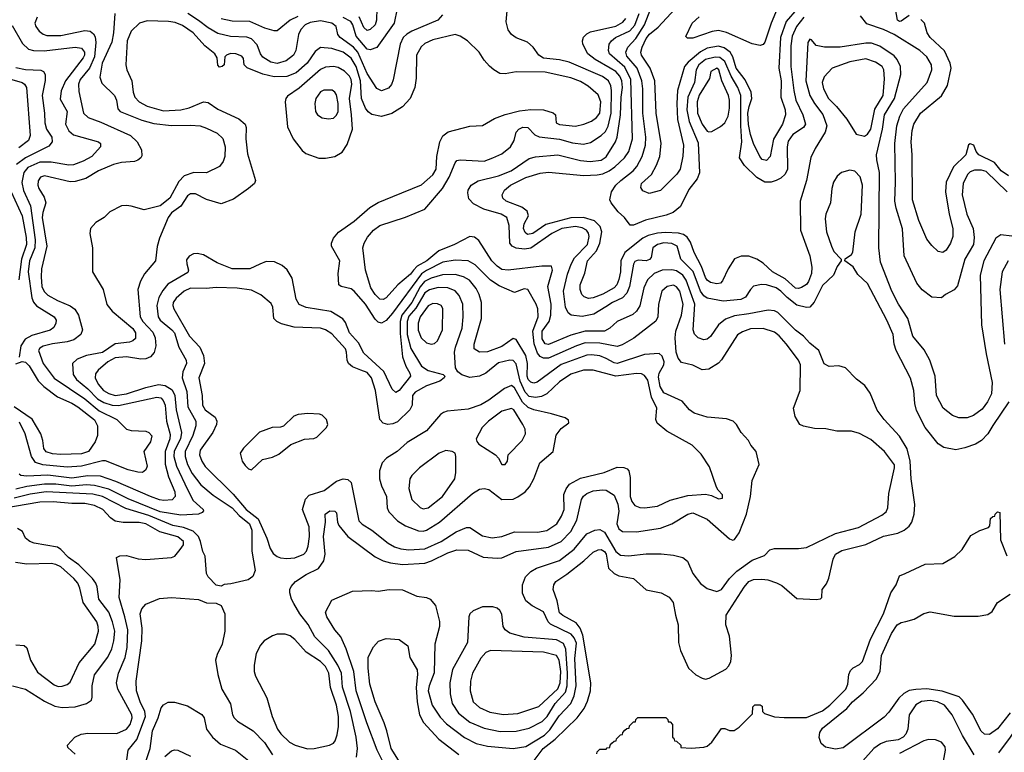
# Model space of a CAD drawing. Extents: x 997028 to 1115134, y 536408 to 618974.
# Tile 361 of 473: x 1050839 to 1056978, y 585051 to 589617. Entities that reach past the tile are written whole.
import ezdxf

# ---------------------------------------------------------------- set-up
doc = ezdxf.new("R2010")
doc.units = 0

msp = doc.modelspace()

# ---------------------------------------------------------------- linework, layer by layer
at = {"layer": '0CON10XD'}
for points in [[(1053068.5, 589765), (1053064.8, 589615), (1053054.5, 589585.5), (1053025, 589555.9), (1053005, 589550.3), (1052985, 589567.8), (1052954.9, 589634.9)], [(1053192.6, 589687.4), (1053173.4, 589595), (1053066.5, 589443.5), (1053025, 589429.6), (1053005, 589434.1), (1052936.9, 589515), (1052916.6, 589585), (1052903.8, 589605), (1052855, 589631.5)], [(1054035, 584982.3), (1054103.7, 585075), (1054176.8, 585133.2), (1054314.7, 585265), (1054357.6, 585325), (1054379.7, 585370.3), (1054398.4, 585435), (1054399.7, 585485), (1054350.6, 585780.6), (1054333.5, 585825), (1054307.9, 585857.9), (1054225, 585903.1), (1054205, 585920.5), (1054190, 585995), (1054164.5, 586065), (1054168.5, 586095), (1054181.1, 586115), (1054251.2, 586161.2), (1054356.5, 586243.5), (1054415, 586298.5), (1054445, 586313.3), (1054465, 586315.3), (1054485, 586301.8), (1054494.8, 586285), (1054509.1, 586199.1), (1054544.4, 586165), (1054575, 586151.8), (1054666.2, 586135), (1054744, 586064), (1054838, 586045), (1054888.2, 586018.2), (1054913.5, 585985), (1054926.9, 585905), (1054944.4, 585845), (1054946.9, 585735), (1054959.4, 585685), (1055009.2, 585575), (1055054.1, 585534.1), (1055095, 585512.5), (1055115, 585507.8), (1055137.4, 585512.6), (1055241.4, 585568.6), (1055260.9, 585589.1), (1055272.4, 585617.6), (1055277.1, 585655), (1055265, 585774), (1055241.2, 585845), (1055243.9, 585905), (1055355, 586080.5), (1055385, 586115.3), (1055415, 586127.9), (1055465, 586130.3), (1055503.3, 586125), (1055557.8, 586107.8), (1055589.7, 586089.7), (1055685, 586008.8), (1055805, 586002.5), (1055831.7, 586008.3), (1055840, 586015), (1055842.5, 586065), (1055868.3, 586101.7), (1055883.4, 586136.6), (1055909.6, 586255), (1055924.4, 586285.6), (1055965, 586309.4), (1056115, 586345.9), (1056225, 586398.9), (1056314, 586416), (1056352.5, 586435), (1056385, 586460.8), (1056400.6, 586485), (1056415.5, 586534.5), (1056419.5, 586595), (1056396, 586756), (1056390, 586865), (1056372.8, 586942.8), (1056325, 587022.2), (1056227.8, 587125), (1056185, 587184.2), (1056140.3, 587290.3), (1056107.9, 587337.9), (1056055.8, 587375.8), (1055987.7, 587447.7), (1055945, 587460), (1055885, 587455.8), (1055855, 587472.5), (1055820.8, 587555), (1055765, 587601.1), (1055725, 587645.5), (1055675, 587682.1), (1055565, 587792.5), (1055545, 587802.7), (1055505, 587806.9), (1055385, 587784.1), (1055295, 587771), (1055239.4, 587750.6), (1055195.2, 587714.8), (1055145, 587643.5), (1055125, 587625.5), (1055105, 587621.8), (1055068.8, 587635), (1055046.1, 587656.1), (1055037.7, 587685), (1055048.9, 587845), (1054994.4, 587994.4), (1054972.6, 588025), (1054935, 588051.7), (1054905, 588058.5), (1054845, 588056.1), (1054795, 588034.7), (1054753.7, 587996.3), (1054731.2, 587945), (1054705.9, 587834.1), (1054685, 587800.4), (1054661.2, 587778.8), (1054565, 587736.2), (1054518.5, 587695), (1054485, 587676.5), (1054365, 587675.6), (1054275, 587651.1), (1054135, 587593.6), (1054115, 587597.3), (1054097, 587627), (1054096.7, 587675), (1054140.2, 587735), (1054151.5, 587775), (1054152.8, 587845), (1054131.9, 587955), (1054161.2, 588055), (1054155, 588080), (1054095, 588080), (1053885, 588056.8), (1053845, 588059.2), (1053815, 588080), (1053782.8, 588115), (1053701.7, 588241.7), (1053675, 588260.8), (1053645, 588265.6), (1053550, 588215), (1053452.8, 588177.2), (1053377.9, 588115), (1053318.3, 588081.7), (1053294.3, 588055.7), (1053275, 588031.4), (1053195.9, 587964.1), (1053125, 587882.7), (1053105, 587872.1), (1053085, 587875.4), (1053055, 587903.8), (1053028.4, 587945), (1052995.4, 588055.4), (1052977.9, 588195), (1052986.2, 588225), (1053007.6, 588262.4), (1053044.5, 588305), (1053085, 588333.9), (1053244.1, 588385.9), (1053365, 588436.7), (1053476.1, 588563.9), (1053517, 588635), (1053554.2, 588725.8), (1053565, 588738.6), (1053585, 588744.4), (1053735, 588736.1), (1053789.2, 588755), (1053845, 588781.5), (1053898.2, 588825), (1053922.2, 588865), (1053935, 588916.7), (1053951.2, 588935), (1053975, 588946.5), (1054007.5, 588945), (1054050.3, 588900.3), (1054077.1, 588887.1), (1054205, 588872.3), (1054285, 588850.2), (1054355, 588841.9), (1054398.1, 588851.9), (1054465, 588894.2), (1054490.5, 588919.5), (1054507.4, 588952.6), (1054526.5, 589035), (1054529.1, 589175), (1054525.5, 589205.5), (1054509.4, 589235), (1054472.2, 589262.2), (1054265, 589351.6), (1054205, 589367.7), (1054105, 589378), (1054075, 589396.8), (1054040.8, 589445), (1054005, 589476.5), (1053935, 589504.4), (1053905, 589524.3), (1053884, 589554), (1053872.6, 589602.6), (1053881, 589695)], [(1055335.6, 588954.4), (1055334.8, 589145), (1055317, 589195), (1055274.9, 589264.9), (1055235.4, 589355.4), (1055205, 589381.5), (1055175, 589383.9), (1055115, 589369.8), (1055072.2, 589335), (1055055.9, 589305), (1055046.6, 589225), (1055005.2, 589135), (1054998, 589055), (1055013.1, 588983.1), (1055069.6, 588849.6), (1055078.1, 588661.9), (1055063.8, 588625), (1055010.6, 588559.4), (1054958.1, 588451.9), (1054914.1, 588415.9), (1054868.9, 588398.9), (1054741.7, 588368.3), (1054665, 588336), (1054645, 588336.2), (1054610, 588385), (1054569.7, 588419.7), (1054526, 588475), (1054518, 588495), (1054529.4, 588545), (1054556.2, 588585), (1054586.1, 588615), (1054664.7, 588675), (1054687.6, 588702.4), (1054720.7, 588765), (1054740, 588835), (1054743.1, 588885), (1054724.4, 589035), (1054723.3, 589186.7), (1054717.3, 589235), (1054688.1, 589315), (1054625, 589389.4), (1054617.4, 589415), (1054630.5, 589445), (1054679.7, 589500.3), (1054734.5, 589585), (1054774.2, 589685.8)], [(1055685.2, 589685), (1055618.3, 589605), (1055582.7, 589505), (1055571.6, 589315), (1055585.6, 589235), (1055584.3, 589135), (1055612.3, 589055), (1055614.4, 589025), (1055594.8, 588965.2), (1055538.1, 588871.9), (1055517.1, 588765), (1055495, 588740), (1055468.9, 588745), (1055453.3, 588765), (1055414.8, 588844.8), (1055395, 588901.4), (1055383, 588963), (1055377.9, 589035), (1055386.1, 589075), (1055403.6, 589125), (1055398.7, 589165), (1055362.4, 589242.4), (1055305.2, 589315), (1055285.8, 589385.8), (1055268.4, 589415), (1055232.1, 589442.1), (1055195, 589451.6), (1055125, 589439.7), (1055082.6, 589417.4), (1055007.3, 589352.7), (1054983.8, 589325), (1054940, 589175), (1054935.2, 589095), (1054940, 588995), (1054978.4, 588835), (1054973.5, 588766.5), (1054957.3, 588685), (1054935.5, 588655), (1054835, 588551.5), (1054763.8, 588533.8), (1054725, 588549.4), (1054711.1, 588571.1), (1054716.7, 588595), (1054777.2, 588652.8), (1054809.1, 588710.9), (1054830, 588765), (1054838.7, 588845), (1054806.7, 589035), (1054799.8, 589235), (1054768.9, 589315), (1054716.4, 589395), (1054712.3, 589415), (1054720.2, 589445), (1054745, 589500), (1054765, 589527.7), (1054819.8, 589570.2), (1054926.2, 589685)], [(1055561.8, 589685), (1055524.2, 589595), (1055485, 589477.5), (1055475, 589462.9), (1055455.9, 589455.9), (1055405, 589466.9), (1055245, 589536.7), (1055195, 589549.6), (1055156.4, 589543.6), (1055035, 589502.2), (1055002.5, 589502.5), (1054992, 589512), (1055030.8, 589595), (1055074.6, 589635.4)], [(1056385, 589642.2), (1056335, 589606.9), (1056323.3, 589605), (1056311.1, 589615), (1056300, 589685)], [(1051431.8, 589655), (1051423.7, 589535), (1051413.2, 589476.8), (1051354, 589345), (1051338.9, 589258.9), (1051350.5, 589220.5), (1051429.6, 589145), (1051442.5, 589115), (1051451.7, 589061.7), (1051465, 589044.5), (1051600.3, 588990.3), (1051675, 588969.5), (1051785, 588956.9), (1051905, 588960.3), (1051965, 588955.4), (1052005, 588941.5), (1052069.9, 588909.9), (1052105, 588875.6), (1052120.4, 588825), (1052118.8, 588765), (1052107.7, 588732.3), (1052085, 588701.4), (1052005, 588663.3), (1051925, 588665.4), (1051865.7, 588644.3), (1051831.5, 588608.5), (1051775.5, 588505), (1051715, 588457.8), (1051615, 588431.5), (1051535, 588454.3), (1051505, 588459.2), (1051475, 588456), (1051400.9, 588419.1), (1051365.6, 588384.4), (1051315, 588354), (1051281.2, 588315), (1051276.2, 588285), (1051292.9, 588195), (1051294.3, 588045), (1051360, 587935), (1051381.9, 587841.9), (1051415, 587799.4), (1051545, 587692.3), (1051560.9, 587665), (1051560.4, 587629.6), (1051545.7, 587615), (1051525, 587608), (1051435, 587596.6), (1051355, 587542.1), (1051255, 587524.2), (1051197.8, 587502.2), (1051167.8, 587475), (1051172.3, 587405), (1051194.6, 587375), (1051265, 587316.1), (1051325, 587254.2), (1051365, 587230.3), (1051415, 587214.8), (1051455, 587212.8), (1051694.1, 587264.1), (1051720, 587260), (1051734.5, 587244.5), (1051746.5, 587215), (1051755.5, 587115), (1051778.5, 587031.5), (1051776.3, 587005), (1051746.5, 586925), (1051746.7, 586846.7), (1051767, 586767), (1051806.9, 586675), (1051809.7, 586645), (1051790, 586625), (1051738.6, 586621.4), (1051710, 586625), (1051655, 586644.8), (1051438.9, 586738.9), (1051342.5, 586772.5), (1051265, 586774.8), (1051165, 586760.1), (1051015, 586777.3), (1050885, 586771.5), (1050846.7, 586776.7), (1050835.4, 586785.4)], [(1050948.3, 589631.7), (1050933.3, 589595), (1050939.3, 589575), (1050961.2, 589545), (1050985, 589526.1), (1051008, 589518), (1051095, 589517.9), (1051245, 589549.2), (1051278, 589545), (1051299.3, 589529.3), (1051309.6, 589509.6), (1051314.8, 589474.8), (1051305.1, 589385), (1051275, 589314.1), (1051217.2, 589245), (1051206.8, 589215), (1051208.5, 589168.5), (1051238.2, 589035), (1051266.6, 589006.6), (1051345, 588978.7), (1051529.4, 588895), (1051571.9, 588855), (1051598, 588805), (1051600.5, 588769.5), (1051593.8, 588755), (1051575, 588740.8), (1051555, 588733.1), (1051475, 588726.2), (1051425, 588714.1), (1051330.6, 588675), (1051252.5, 588627.5), (1051185, 588608.1), (1051155, 588606.3), (1050995, 588643.8), (1050968.6, 588635), (1050955, 588613.3), (1050952.9, 588585), (1050958.7, 588565), (1050991.6, 588511.6), (1051001.8, 588475), (1050983, 588415), (1050980.4, 588385), (1051008, 588205), (1050975.3, 588065), (1050972.3, 588015), (1050978.3, 587955), (1050992.5, 587922.5), (1051015, 587900.6), (1051075, 587866.6), (1051155, 587834.6), (1051182.7, 587812.7), (1051205.7, 587775.7), (1051230.8, 587685), (1051220.9, 587655), (1051177.4, 587622.6), (1051135, 587609.8), (1051044.2, 587595.8), (1050985, 587582.5), (1050965, 587569.6), (1050957.5, 587555), (1050984.8, 587474.8), (1051055, 587381.8), (1051245, 587253.3), (1051335, 587179.8), (1051444.5, 587125), (1051505, 587065.4), (1051535, 587056), (1051625, 587052.2), (1051645, 587044.2), (1051663, 587023), (1051654.4, 586985), (1051612.5, 586925), (1051633.3, 586835), (1051625, 586811.2), (1051605, 586795.7), (1051575, 586796.7), (1051515, 586811.8), (1051375, 586867.1), (1051355, 586866.9), (1051225.4, 586834.6), (1051135, 586828.4), (1050983.5, 586843.5), (1050937.8, 586857.8), (1050913.7, 586893.7), (1050874, 587035), (1050838, 587108)], [(1053475, 589646.9), (1053446.6, 589613.4), (1053284.2, 589545.8), (1053252.8, 589527.2), (1053230.7, 589505), (1053211.2, 589465), (1053167.7, 589242.3), (1053156.4, 589213.6), (1053138.8, 589191.2), (1053095, 589173.5), (1053065, 589188.9), (1053005, 589281.5), (1052946.4, 589415), (1052919.4, 589445), (1052837.2, 589505), (1052823.3, 589525), (1052811.5, 589575), (1052785, 589596), (1052715, 589610), (1052650.5, 589599.5), (1052618.8, 589585), (1052592.5, 589555), (1052576.7, 589525), (1052560.9, 589425), (1052546, 589395), (1052500.1, 589359.9), (1052445, 589343.2), (1052405, 589353.2), (1052355, 589382.4), (1052340, 589405), (1052319.8, 589459.8), (1052285, 589497.1), (1052255, 589507.4), (1052152.8, 589512.8), (1052075, 589531.4), (1052015, 589565.7), (1051955, 589612.5), (1051888.5, 589655)], [(1052572.8, 589637.2), (1052525.3, 589615), (1052445, 589546.8), (1052425, 589546.6), (1052366.8, 589563.2), (1052275, 589605.7), (1052165, 589606.9), (1052095, 589621.8)], [(1053733.6, 588436.4), (1053669.3, 588469.3), (1053640.3, 588500.3), (1053632.3, 588537.7), (1053635.8, 588555), (1053654.3, 588585), (1053697.7, 588612.3), (1053825, 588644.4), (1053903.5, 588675), (1054015, 588752.2), (1054055, 588762.9), (1054195, 588774.7), (1054335, 588738.9), (1054395, 588732.8), (1054465, 588742.2), (1054495, 588762), (1054553.4, 588855), (1054564.4, 588885.6), (1054584.8, 589025), (1054588.1, 589135), (1054596.9, 589195), (1054593.4, 589235), (1054579.7, 589265), (1054555, 589293.1), (1054521.3, 589315), (1054427.9, 589367.9), (1054380.4, 589405), (1054349.6, 589465), (1054347.9, 589485), (1054355, 589507.5), (1054375, 589529.6), (1054398.3, 589541.7), (1054555, 589577), (1054599, 589601), (1054617.6, 589625)], [(1057025, 588268.2), (1056955, 588275.6), (1056923.9, 588256.1), (1056848.9, 588115), (1056826.8, 588025), (1056834.6, 587715), (1056864, 587535), (1056902.4, 587355), (1056897.1, 587285), (1056873.1, 587235), (1056840.5, 587189.5), (1056785, 587150.8), (1056745, 587136.2), (1056695, 587136.2), (1056655, 587149.1), (1056595.7, 587195), (1056553.8, 587273.8), (1056547.2, 587395), (1056513.9, 587495), (1056478.7, 587558.7), (1056407.5, 587645), (1056376.9, 587755), (1056318.9, 587845), (1056277.3, 587925), (1056205, 588106.2), (1056195.4, 588195), (1056199.8, 588665), (1056183.7, 588743.7), (1056180.8, 588775), (1056217.4, 588935), (1056230.2, 589025), (1056292.3, 589125), (1056332.7, 589275), (1056330.5, 589325), (1056309.2, 589369.3), (1056291.2, 589391.2), (1056201.7, 589451.7), (1056149.9, 589469.9), (1056115, 589471.6), (1055955, 589444.8), (1055856, 589446), (1055805.5, 589455.5), (1055775, 589492), (1055765, 589495.8), (1055753.6, 589475), (1055739.8, 589235), (1055765.2, 589145.2), (1055794.3, 589094.3), (1055845.9, 589025.9), (1055871.6, 588955), (1055860.8, 588915), (1055797.5, 588815), (1055770.9, 588759.1), (1055744, 588615), (1055705.4, 588485), (1055707.1, 588305), (1055764.4, 588145.6), (1055776.9, 588075), (1055776, 588035), (1055756.9, 587985), (1055743.9, 587966.1), (1055712.4, 587947.6), (1055695, 587941.1), (1055675, 587944), (1055611.7, 588001.7), (1055531.5, 588045), (1055475, 588100.5), (1055434.6, 588124.6), (1055385, 588142.2), (1055337, 588143), (1055295, 588126), (1055256.2, 588063.8), (1055221.3, 587988.7), (1055208.8, 587975), (1055185, 587970), (1055145, 587978.5), (1055125, 587992.7), (1055115, 588009.5), (1055089, 588079), (1055043.2, 588165), (1055020.9, 588230.9), (1055001.4, 588261.4), (1054978.3, 588278.3), (1054946.7, 588286.7), (1054865, 588291.4), (1054815, 588285.5), (1054758.2, 588271.8), (1054724.2, 588255.8), (1054612.2, 588165), (1054587, 588115), (1054584.8, 588045), (1054575, 587998.6), (1054561.9, 587965), (1054546.1, 587945), (1054475, 587907), (1054415, 587882.9), (1054385, 587878.9), (1054359.3, 587889.3), (1054343.6, 587905), (1054332.4, 587935), (1054332.7, 587965), (1054363.1, 588036.9), (1054378.3, 588115), (1054435, 588177.2), (1054455.5, 588225), (1054468.9, 588295), (1054458.7, 588328.7), (1054422.4, 588362.4), (1054355, 588383.5), (1054275, 588382.3), (1054118.5, 588341.5), (1054037.9, 588285), (1054005, 588278.1), (1053989.7, 588289.7), (1053980.4, 588315), (1053985, 588344.4), (1054010.3, 588395), (1054003.4, 588423.4), (1053969, 588449), (1053871.9, 588485), (1053851.9, 588505), (1053847.8, 588525), (1053861.1, 588555), (1053900, 588585), (1053995, 588632.6), (1054085, 588661.1), (1054135, 588667.4), (1054356.2, 588646.2), (1054439.9, 588649.9), (1054475, 588655.7), (1054515, 588675.8), (1054550.4, 588699.6), (1054609.2, 588755), (1054636.9, 588795), (1054660.2, 588875), (1054649.5, 589245), (1054611.1, 589321.1), (1054517.3, 589405), (1054509.3, 589425), (1054513.8, 589465), (1054527.9, 589485), (1054554.5, 589505), (1054642.8, 589547.2), (1054675, 589582.5), (1054701.2, 589655)], [(1055727.9, 589632.1), (1055681.4, 589575), (1055654.5, 589515), (1055647.3, 589455), (1055647.7, 589325), (1055664.8, 589174.8), (1055678.1, 589115), (1055722.1, 589025), (1055737.8, 588965), (1055725.3, 588944.7), (1055659.4, 588900.6), (1055631.1, 588858.9), (1055623.5, 588825), (1055626.2, 588685), (1055611.5, 588655), (1055585, 588629.5), (1055555, 588613.8), (1055524.7, 588605.3), (1055485, 588605.3), (1055433.8, 588633.8), (1055358.8, 588708.8), (1055326.1, 588756.1), (1055341.8, 588855), (1055335.6, 588954.4)], [(1056994.6, 588544.6), (1056865, 588669.8), (1056835, 588679.8), (1056790.9, 588679.1), (1056765, 588669.3), (1056748.5, 588651.5), (1056720, 588595), (1056715.8, 588525), (1056744.2, 588405), (1056782.5, 588315), (1056789.1, 588259.1), (1056785.3, 588215), (1056732, 588125), (1056685, 587958), (1056665, 587933.8), (1056610, 587905), (1056586.4, 587883.6), (1056525, 587886.7), (1056465, 587934), (1056432, 587975), (1056353.5, 588145), (1056343.3, 588313.2), (1056302.6, 588442.6), (1056295.2, 588485), (1056299.8, 588605), (1056295.8, 588845), (1056306.6, 588955), (1056325.3, 589015), (1056349.6, 589060.4), (1056497.5, 589225), (1056525.8, 589304.2), (1056523.3, 589335), (1056495, 589386.5), (1056450, 589425), (1056290.4, 589525), (1056225, 589556.2), (1056120.7, 589590.7), (1056081.8, 589641.8)], [(1050791.7, 589581.7), (1050857.9, 589467.9), (1050895, 589432.5), (1050924.7, 589424.7), (1050992.9, 589422.9), (1051185.7, 589445.7), (1051225, 589439.2), (1051244.1, 589415), (1051243.2, 589395), (1051235, 589379.6), (1051124.7, 589235), (1051097.4, 589172.6), (1051090.9, 589120.9), (1051136.1, 589045), (1051124.7, 588965), (1051145, 588924.5), (1051175, 588900), (1051330, 588855), (1051343.8, 588845), (1051344, 588825), (1051288.6, 588765), (1051234.4, 588735), (1051175, 588712.2), (1051145, 588709.7), (1051035, 588729.4), (1050965, 588728.6), (1050889.2, 588695), (1050864.4, 588665), (1050852.6, 588602.6), (1050862.3, 588552.3), (1050906.2, 588456.2), (1050935.1, 588245.1), (1050933.2, 588195), (1050900, 588115), (1050892.1, 588045), (1050914.4, 587884.4), (1050925.6, 587855.6), (1050944.5, 587834.5), (1051053.5, 587765), (1051066.5, 587745), (1051065.5, 587725), (1051051.7, 587698.3), (1051028.7, 587681.3), (1050915, 587649.4), (1050873.2, 587626.8), (1050847.5, 587585), (1050837, 587513)], [(1053107.5, 584985), (1053068.4, 585065), (1053003.4, 585235), (1052936.6, 585433.4), (1052921.5, 585555), (1052874.7, 585695), (1052840.5, 585770.5), (1052804.4, 585815), (1052754.2, 585895), (1052746.2, 585925), (1052785, 585998.8), (1052915, 586056), (1053035, 586060), (1053075, 586055.7), (1053143.3, 586066.7), (1053225, 586064.2), (1053315, 586024), (1053375, 586016.2), (1053397.5, 586005), (1053431.2, 585965), (1053456.4, 585866.4), (1053457.5, 585835), (1053427.1, 585725), (1053422.8, 585547.2), (1053391.6, 585465), (1053386.5, 585435), (1053411.2, 585345), (1053460.1, 585270.1), (1053499.4, 585229.4), (1053612.4, 585142.4), (1053685, 585106.9), (1053755, 585088.4), (1053915, 585074.1), (1053995, 585087.1), (1054112.1, 585157.9), (1054145, 585190.2), (1054202.2, 585277.8), (1054274.5, 585355.5), (1054296.6, 585403.4), (1054307.8, 585465), (1054300, 585635), (1054310.2, 585730.2), (1054296.8, 585765), (1054277, 585787), (1054148.8, 585848.8), (1054134.6, 585865), (1054105, 585927.1), (1054035, 585962.9), (1053994.4, 585995), (1053973.6, 586043.6), (1053973.5, 586095), (1053992.5, 586145), (1054025, 586178.5), (1054061.2, 586198.8), (1054205, 586246.4), (1054295, 586317.6), (1054375, 586411.6), (1054424.2, 586435.8), (1054455, 586438.7), (1054485, 586423.4), (1054555, 586303.3), (1054585, 586279.7), (1054635, 586275.3), (1054745, 586288.2), (1054837.6, 586287.6), (1054915, 586280.5), (1054974.4, 586264.4), (1055001.9, 586241.9), (1055036.3, 586166.3), (1055083.2, 586103.2), (1055125, 586071.1), (1055185, 586053.6), (1055215.2, 586064.8), (1055264.8, 586135.2), (1055310.3, 586179.7), (1055405, 586247.7), (1055482.6, 586277.4), (1055516.4, 586313.6), (1055545, 586321.2), (1055695, 586320.6), (1055745, 586326.7), (1055924.7, 586415.3), (1056067.8, 586452.2), (1056215, 586528.7), (1056240.9, 586549.1), (1056251.8, 586575), (1056257.3, 586665), (1056293.6, 586825), (1056292.8, 586842.8), (1056230.6, 586925), (1056145, 587000.5), (1056075, 587038.9), (1056025, 587052.9), (1055933.2, 587053.2), (1055865, 587066.9), (1055795, 587068.6), (1055725, 587083.8), (1055703.3, 587095), (1055673.4, 587143.4), (1055664, 587195), (1055704.3, 587305), (1055706, 587465), (1055695, 587495.6), (1055616.6, 587596.6), (1055575, 587647.3), (1055545, 587668.9), (1055475, 587692.9), (1055395, 587691.2), (1055345, 587672.3), (1055315, 587653.3), (1055215, 587497.1), (1055195, 587477.1), (1055135, 587438.1), (1055095, 587435.6), (1055035, 587464.4), (1054965, 587481.4), (1054945, 587507.5), (1054932.4, 587545), (1054925.3, 587634.7), (1054930, 587675), (1054964.5, 587775.5), (1054975.5, 587845), (1054953.9, 587925), (1054935, 587952.7), (1054915, 587962.9), (1054875, 587953.9), (1054841.8, 587925), (1054822.2, 587845), (1054818.5, 587765), (1054805, 587738.6), (1054667.6, 587632.4), (1054595, 587590), (1054565, 587580.9), (1054455, 587601.8), (1054365, 587602.8), (1054310, 587585), (1054135, 587508), (1054105, 587506.5), (1054085, 587517.9), (1054067.8, 587537.8), (1054047.1, 587597.1), (1054038.8, 587675), (1054071.2, 587765), (1054068.8, 587815), (1054058.5, 587845), (1054008.1, 587935), (1053985, 587939.5), (1053925, 587916), (1053828.3, 587958.3), (1053774, 587994), (1053679.8, 588089.8), (1053635, 588114.7), (1053555, 588118.9), (1053478.1, 588105), (1053375, 588054.3), (1053345, 588033.2), (1053163.1, 587786.9), (1053125, 587743.1), (1053095, 587725.7), (1053075, 587731.4), (1053055, 587751.1), (1052995.3, 587845), (1052925, 587925.4), (1052905, 587939.6), (1052843.6, 587953.6), (1052828, 587965), (1052824.5, 588034.5), (1052835.5, 588115), (1052783.5, 588205), (1052783.3, 588225), (1052795.6, 588255), (1052827.9, 588292.1), (1052925, 588360.4), (1053023.1, 588446.9), (1053075, 588477.1), (1053166, 588515), (1053345, 588587.1), (1053415, 588649.5), (1053436, 588685), (1053440, 588765), (1053459.6, 588855), (1053477.1, 588892.9), (1053511.5, 588918.5), (1053645, 588953.2), (1053725, 588958.2), (1053799.6, 589000.4), (1053865, 589026.2), (1053955, 589048.2), (1054025, 589056.5), (1054105, 589054.6), (1054165, 589037.1), (1054178.8, 589025), (1054184, 588975), (1054205, 588963.5), (1054305, 588953.8), (1054356.7, 588965), (1054405, 588985.5), (1054435, 589007.5), (1054456.8, 589035), (1054462.5, 589105), (1054445, 589148.9), (1054383.4, 589203.4), (1054335, 589231.2), (1054275, 589253.8), (1054115, 589289.5), (1053935, 589291.1), (1053865, 589278.6), (1053832.4, 589282.4), (1053795, 589304.2), (1053768.3, 589328.3), (1053736, 589365), (1053704.5, 589414.5), (1053632, 589485), (1053586.2, 589515), (1053555, 589524.4), (1053415, 589491.1), (1053365, 589469.6), (1053342.3, 589447.7), (1053313.8, 589395), (1053312, 589252), (1053302.9, 589195), (1053273.5, 589125), (1053225.8, 589074.2), (1053158.5, 589031.5), (1053095, 589013.9), (1053035, 589027.1), (1053012.4, 589042.4), (1052995.3, 589065), (1052969.8, 589125), (1052964.1, 589235), (1052936.2, 589325), (1052905, 589377.7), (1052855, 589414.4), (1052785, 589438.4), (1052715, 589444.2), (1052682, 589418), (1052631.6, 589345), (1052563.8, 589285), (1052505, 589262.9), (1052425, 589260.8), (1052355, 589276.8), (1052257.6, 589317.6), (1052238, 589335), (1052233.8, 589375), (1052225, 589390), (1052187.5, 589405), (1052154, 589406), (1052128.8, 589395), (1052118.8, 589385), (1052113.3, 589335), (1052102.5, 589325), (1052085, 589322), (1052075, 589332.5), (1052069.7, 589379.7), (1052055.7, 589405), (1051993.8, 589453.8), (1051921.8, 589535), (1051855, 589580.5), (1051808.6, 589598.6), (1051766.7, 589606.7), (1051635, 589609.8), (1051586.7, 589595), (1051533.6, 589546.4), (1051509.2, 589485), (1051500.9, 589335), (1051508.2, 589305), (1051539.5, 589235), (1051547.5, 589165), (1051556.8, 589135), (1051584.6, 589105), (1051635, 589078.1), (1051735, 589048.8), (1051843.3, 589055), (1051895, 589068.4), (1051985, 589105.5), (1052015, 589100.9), (1052075, 589059.6), (1052205, 588999.4), (1052245.4, 588965.4), (1052252.2, 588945), (1052250, 588875), (1052260.5, 588780.5), (1052308.8, 588615), (1052303.3, 588595), (1052265.5, 588564.5), (1052171.3, 588498.7), (1052095, 588469.4), (1052005, 588495.4), (1051935, 588531.3), (1051905, 588531.8), (1051885, 588518.5), (1051844.3, 588455.7), (1051785, 588412.4), (1051764.8, 588385), (1051710, 588255), (1051695.6, 588204.4), (1051687.1, 588115), (1051616.8, 588033.2), (1051592.1, 587987.9), (1051575.7, 587935), (1051589.5, 587765), (1051607.3, 587735), (1051668.8, 587668.8), (1051684.8, 587635), (1051687.4, 587585), (1051676.9, 587543.1)], [(1057002.9, 588642.9), (1056957.2, 588675), (1056916.8, 588726.8), (1056818.6, 588775), (1056802, 588795), (1056786.7, 588835), (1056765, 588843.3), (1056755, 588836.2), (1056737.1, 588775), (1056660.2, 588699.8), (1056614.7, 588605), (1056611.2, 588545), (1056632.8, 588405), (1056656.2, 588315), (1056656.4, 588265), (1056642.5, 588225), (1056615, 588181.4), (1056595, 588166.9), (1056565, 588173.1), (1056525, 588208.6), (1056495, 588250), (1056445.3, 588365), (1056406.1, 588495), (1056402.8, 588775), (1056396.6, 588855), (1056403.6, 588926.4), (1056413.9, 588965), (1056455.4, 589035), (1056585, 589142.7), (1056622.9, 589207.1), (1056646.8, 589315), (1056640.3, 589345), (1056605, 589423.6), (1056514.5, 589505), (1056496.5, 589535), (1056479.4, 589595), (1056457.9, 589617.9)], [(1050815, 589320), (1050875, 589306.1), (1050972.2, 589302.2), (1050988.8, 589295), (1050998.6, 589275), (1050998.2, 589238.2), (1050980.2, 589145), (1050994.1, 589035), (1050995.3, 588975), (1051006.6, 588935), (1051038.9, 588885), (1051042.9, 588855), (1051021.5, 588828.5), (1050875, 588757), (1050819.5, 588715)], [(1052745, 588754.2), (1052805, 588764), (1052849.7, 588790.3), (1052880.3, 588839.7), (1052913.2, 588935), (1052908.9, 589025), (1052894.8, 589125), (1052910.2, 589215), (1052906.8, 589245), (1052895, 589266), (1052865, 589296), (1052825, 589318.4), (1052795, 589325.9), (1052745, 589322), (1052715, 589307.1), (1052580.7, 589189.3), (1052509.9, 589140.1), (1052497.8, 589125), (1052493.5, 589105), (1052509.7, 588949.7), (1052544.4, 588874.4), (1052600.9, 588800.9), (1052623.6, 588783.6), (1052705, 588754.4), (1052745, 588754.2)], [(1055135, 588917.5), (1055155, 588921.1), (1055208.6, 588951.4), (1055235.4, 588974.6), (1055255.4, 589015), (1055264.7, 589065.3), (1055265.2, 589115), (1055258, 589145), (1055216.8, 589235), (1055198.7, 589305), (1055185, 589315.3), (1055148, 589295), (1055138.7, 589251.3), (1055075, 589146.7), (1055063.1, 589105), (1055065.6, 589035), (1055095, 588966.4), (1055125, 588921.8), (1055135, 588917.5)], [(1056105, 588891.5), (1056125, 588903.6), (1056144.5, 588935.5), (1056170.8, 589059.2), (1056222.1, 589145), (1056231.3, 589248.7), (1056227.5, 589305), (1056216.1, 589325), (1056175, 589352.3), (1056115, 589372.6), (1056015, 589354.2), (1055905, 589315.4), (1055855, 589260.6), (1055842.8, 589225), (1055850, 589185), (1055880.8, 589125), (1055930.7, 589075), (1055995, 588996.5), (1056054.5, 588904.5), (1056105, 588891.5)], [(1050715.6, 589265.6), (1050854.3, 589225), (1050869.5, 589215), (1050882.3, 589195), (1050904.7, 588895), (1050894.6, 588865), (1050835, 588819.3)], [(1052765, 588998.9), (1052795, 589003.1), (1052815, 589021.4), (1052824, 589045), (1052824.1, 589095), (1052815, 589148), (1052805, 589165.7), (1052787.6, 589177.6), (1052735, 589178.5), (1052715, 589167.8), (1052685.5, 589125), (1052678.9, 589095), (1052683.1, 589045), (1052695.7, 589025), (1052725, 589004.4), (1052765, 588998.9)], [(1057005.4, 587235), (1056907, 587087), (1056874.6, 587035.4), (1056835.5, 586994.5), (1056797.6, 586972.4), (1056731.9, 586948.1), (1056675, 586935.7), (1056600.7, 586950.7), (1056565, 586974.2), (1056484.7, 587074.7), (1056430.3, 587180.3), (1056418.8, 587225), (1056412.7, 587305), (1056392.2, 587382.2), (1056302.7, 587555), (1056291.5, 587595), (1056285.5, 587655), (1056244.6, 587745), (1056125, 587971.9), (1056065, 588029.2), (1056035, 588076.7), (1055982.5, 588115), (1055985, 588126.7), (1056025, 588153.3), (1056032.5, 588167.5), (1056047.7, 588295), (1056085.4, 588405), (1056093.3, 588585), (1056078.5, 588638.5), (1056045, 588673.3), (1056015, 588680), (1055962, 588665), (1055935, 588640.8), (1055913.3, 588605), (1055902.5, 588565), (1055893.6, 588475), (1055864.5, 588405), (1055860.5, 588375), (1055869.6, 588295), (1055900, 588205), (1055915, 588172.9), (1055960, 588125), (1055960, 588115), (1055935, 588078.8), (1055912.7, 588025), (1055845, 587959.6), (1055793, 587857), (1055765, 587825.4), (1055745, 587823.1), (1055685, 587838.2), (1055624.6, 587884.6), (1055585, 587925.3), (1055555, 587944.8), (1055495, 587963.8), (1055463.1, 587966.9), (1055414.7, 587955.3), (1055394.7, 587935.3), (1055365, 587886.9), (1055335, 587872.5), (1055225, 587862.6), (1055125, 587880.9), (1055105, 587895.7), (1055084.5, 587924.5), (1055038, 588048), (1054960.5, 588125), (1054938, 588205), (1054905, 588222.9), (1054855, 588226.3), (1054815, 588216.7), (1054786.5, 588195), (1054775.5, 588135), (1054765, 588122.7), (1054745, 588114.7), (1054695, 588117.7), (1054675, 588109.4), (1054666.6, 588093.4), (1054640, 587955), (1054625, 587912.9), (1054596.4, 587883.6), (1054534.6, 587855), (1054492.7, 587827.3), (1054418.3, 587781.7), (1054345, 587767.1), (1054276.4, 587776.4), (1054259.5, 587789.5), (1054242.7, 587825), (1054230.3, 587925), (1054255, 588031.9), (1054276.3, 588093.7), (1054297.7, 588132.3), (1054379.5, 588215), (1054389.8, 588265), (1054385.6, 588285.6), (1054372.1, 588305), (1054345, 588319.4), (1054305, 588327.7), (1054220, 588315), (1054156.1, 588285), (1054025, 588193.2), (1053986.3, 588186.3), (1053935, 588192.5), (1053908.6, 588205), (1053895.5, 588225), (1053891.1, 588335), (1053875.6, 588385), (1053841.4, 588405), (1053733.6, 588436.4)], [(1050785.6, 588545), (1050854.5, 588395), (1050879.6, 588259.6), (1050882, 588215), (1050850.2, 588125), (1050833.8, 587996.2)], [(1052939.4, 585020.6), (1052945.3, 585074.7), (1052936.7, 585145), (1052901.3, 585305), (1052852.8, 585457.2), (1052845.2, 585545), (1052823.1, 585595), (1052765, 585686), (1052679.9, 585769.9), (1052638.3, 585848.3), (1052586.5, 585915), (1052548, 585978), (1052532.9, 586005), (1052522.5, 586045), (1052522.5, 586065), (1052530.8, 586085), (1052558.6, 586115), (1052625, 586159.2), (1052702.4, 586197.6), (1052734.7, 586245), (1052743.6, 586285), (1052734.1, 586395), (1052745.7, 586485), (1052744.4, 586535.6), (1052773.3, 586555), (1052805, 586554.2), (1052815, 586542.5), (1052821.5, 586485), (1052829.6, 586465), (1052885, 586396.7), (1053055, 586269.6), (1053104.8, 586244.8), (1053151.1, 586231.1), (1053225, 586222), (1053365, 586230.6), (1053405.9, 586244.1), (1053508.1, 586295), (1053565, 586313.7), (1053635, 586310.4), (1053728.1, 586268.1), (1053815, 586260), (1053845, 586263.6), (1053935, 586302), (1054135, 586329.8), (1054214.5, 586365.5), (1054275, 586426.9), (1054313.2, 586496.8), (1054342.5, 586627.5), (1054353.2, 586646.8), (1054374.5, 586665), (1054415, 586680.2), (1054475, 586687.7), (1054495, 586684.1), (1054545, 586654.4), (1054567.8, 586597.8), (1054575.2, 586554.8), (1054562.5, 586475), (1054574.2, 586444.2), (1054596.4, 586426.4), (1054685, 586425.4), (1054835, 586447.9), (1054905.8, 586474.2), (1055005, 586536.2), (1055035, 586543.3), (1055125, 586504.1), (1055265, 586380.8), (1055285, 586373.8), (1055295, 586378), (1055325, 586418.6), (1055370.2, 586535), (1055394.7, 586645), (1055405.5, 586745), (1055448.6, 586845), (1055430.8, 586925), (1055398, 586965), (1055382, 586995), (1055338, 587045), (1055308.8, 587095), (1055286.7, 587115), (1055245, 587130), (1055125, 587140.5), (1055045, 587165.5), (1055014.4, 587185), (1054970.3, 587240.3), (1054855, 587292.1), (1054831.7, 587331.7), (1054821.8, 587388.2), (1054826.1, 587415), (1054854.2, 587465), (1054857.7, 587485), (1054845, 587520.5), (1054825, 587536.4), (1054735, 587530), (1054565, 587473.5), (1054545, 587477.6), (1054495, 587506.3), (1054455, 587521.2), (1054405, 587528.6), (1054375, 587526.1), (1054215, 587467.4), (1054065, 587358.4), (1054045, 587351.8), (1054025, 587357.3), (1054010, 587375), (1054003, 587395), (1054004.8, 587475), (1053993.8, 587523.8), (1053935, 587623.3), (1053915, 587630), (1053845, 587580), (1053755, 587545.9), (1053705, 587544.6), (1053673.1, 587565), (1053672.9, 587595), (1053719.3, 587755), (1053717.8, 587855), (1053704.7, 587905), (1053685, 587941.5), (1053642.7, 587992.7), (1053605.2, 588015.2), (1053555, 588028.1), (1053476.1, 588026.1), (1053405, 588007), (1053363.3, 587985), (1053335, 587951.2), (1053283.5, 587855), (1053222.3, 587775), (1053212.3, 587735), (1053211.4, 587661.4), (1053226.7, 587516.7), (1053247.4, 587457.4), (1053272.3, 587415), (1053275.4, 587395), (1053205, 587305.6), (1053183.7, 587293.7), (1053162.1, 587315), (1053109.6, 587425), (1052985, 587538.2), (1052952.4, 587602.4), (1052894.8, 587664.9), (1052870, 587730), (1052853.4, 587753.4), (1052779.2, 587799.2), (1052625, 587824.2), (1052581.9, 587841.9), (1052563.5, 587875), (1052537.5, 588005), (1052507.2, 588057.2), (1052475, 588085.8), (1052427.8, 588107.8), (1052375, 588110), (1052337.1, 588092.9), (1052275, 588063.9), (1052165, 588063.9), (1052070.7, 588100.7), (1051985, 588151.4), (1051945, 588160), (1051922.6, 588157.4), (1051896.3, 588143.7), (1051880.2, 588119.8), (1051880.5, 588095), (1051892.2, 588055), (1051888.1, 588041.9), (1051762.3, 587967.7), (1051731.2, 587928.8), (1051707.4, 587885), (1051695.2, 587835), (1051702.8, 587765), (1051716.1, 587745), (1051788.7, 587685), (1051804.2, 587665), (1051832, 587575), (1051876.7, 587495), (1051878.4, 587475), (1051857.3, 587422.7), (1051853.3, 587385), (1051880.6, 587300.6), (1051886.9, 587205), (1051936.6, 587115), (1051936.9, 587085), (1051919.6, 587025), (1051870.4, 586925), (1051870.6, 586895), (1051885, 586844.5), (1051915, 586788.9), (1051969, 586719), (1052045, 586654.2), (1052163.1, 586575), (1052207.2, 586527.2), (1052272, 586475), (1052286.7, 586435), (1052286.5, 586305), (1052306.5, 586183.5), (1052292.3, 586147.7), (1052263.7, 586126.3), (1052155, 586100), (1052115, 586096.2), (1052095, 586086.7), (1052065, 586092.5), (1052014.2, 586144.2), (1052003.8, 586165), (1051996.1, 586273.9), (1051981.5, 586301.5), (1051966.7, 586365), (1051953.3, 586395), (1051920.1, 586430.1), (1051861.2, 586451.2), (1051795, 586465.5), (1051645, 586526.9), (1051501.5, 586571.5), (1051355.4, 586645), (1051295, 586659.9), (1051005, 586673.8), (1050905, 586660.8), (1050805, 586635.7)], [(1057001.8, 588115), (1056963.9, 588045), (1056949.1, 587935), (1056977.7, 587595)], [(1052505, 586257.9), (1052555, 586263.4), (1052610.6, 586285), (1052627.5, 586305), (1052638, 586335), (1052645.7, 586395), (1052644.7, 586455.3), (1052603.2, 586565), (1052620.6, 586629.4), (1052645, 586654.3), (1052738.1, 586681.9), (1052815, 586741.4), (1052855, 586755.8), (1052885, 586751.2), (1052905, 586732.5), (1052954, 586494), (1052973.6, 586473.6), (1053035.6, 586435), (1053135.5, 586355), (1053175, 586331.2), (1053215, 586318.2), (1053265, 586312.1), (1053365, 586319.1), (1053466.4, 586365), (1053561.1, 586425), (1053625, 586451.2), (1053645, 586452.1), (1053725, 586400), (1053785, 586386.7), (1053845, 586396), (1053925, 586424.7), (1054066.9, 586423.1), (1054125, 586433.5), (1054187.9, 586475), (1054217.8, 586522.2), (1054233.2, 586565), (1054232.6, 586657.4), (1054245.9, 586694.1), (1054267.9, 586722.1), (1054335, 586758.7), (1054482, 586795), (1054565, 586827.8), (1054605.7, 586825.7), (1054626.9, 586816.9), (1054636, 586805), (1054644.3, 586764.3), (1054644.8, 586645), (1054656.2, 586615), (1054675, 586590), (1054705, 586576.7), (1054735, 586574.5), (1054815, 586585.5), (1054895, 586621.5), (1055005, 586651.2), (1055115, 586659.2), (1055152.3, 586652.3), (1055195, 586631.2), (1055220, 586635), (1055220, 586655), (1055193.9, 586683.9), (1055184.1, 586704.1), (1055140.3, 586830.3), (1055088.3, 586908.3), (1055032, 586965), (1054873.4, 587053.4), (1054812.8, 587102.8), (1054804.3, 587125), (1054811.2, 587195), (1054778.3, 587265), (1054755, 587370), (1054735, 587400), (1054715, 587409.3), (1054685, 587412.9), (1054555, 587396.1), (1054415, 587433.3), (1054355, 587433), (1054275, 587408), (1054205, 587360), (1054125.5, 587284.5), (1054091.4, 587268.6), (1054055, 587261.6), (1054015, 587269.5), (1053989.9, 587295), (1053960.3, 587365), (1053935, 587471.1), (1053915, 587493.5), (1053895, 587495.2), (1053825, 587478.6), (1053745, 587414.6), (1053705, 587395.5), (1053645, 587386.7), (1053595, 587403.1), (1053571.8, 587421.8), (1053556.5, 587446.5), (1053550.8, 587545), (1053555.8, 587575), (1053597, 587695), (1053604.8, 587765), (1053601.7, 587845), (1053578.5, 587898.5), (1053555, 587926.1), (1053508.8, 587945), (1053447.5, 587947.5), (1053395, 587934), (1053365, 587914), (1053309.9, 587820.1), (1053265, 587769), (1053254.3, 587735), (1053254.7, 587655.3), (1053277.2, 587567.2), (1053345, 587457.6), (1053385, 587431.4), (1053480, 587405), (1053490, 587395), (1053486.2, 587385), (1053458, 587365), (1053375, 587335.3), (1053304.4, 587295.6), (1053288.9, 587275), (1053286.9, 587215), (1053271.8, 587185), (1053195, 587111.5), (1053165, 587098.8), (1053134.5, 587094.5), (1053105, 587101.4), (1053085.5, 587125.5), (1053057.4, 587305), (1053033, 587385), (1053005, 587417.5), (1052966.6, 587433.4), (1052915, 587454.1), (1052888.2, 587475), (1052880, 587495), (1052877.7, 587545), (1052870.4, 587565), (1052785, 587660), (1052745, 587683.8), (1052715, 587693.8), (1052550.9, 587700.9), (1052470.9, 587720.9), (1052443.3, 587735), (1052424.1, 587754.1), (1052418, 587825), (1052407.9, 587847.9), (1052343, 587903), (1052285, 587931.8), (1052195, 587942.9), (1052065, 587948.8), (1052001.7, 587941.7), (1051905, 587943.5), (1051865, 587924.6), (1051815, 587881.2), (1051796, 587855), (1051793.2, 587835), (1051800, 587815), (1051898.4, 587645), (1051961.8, 587575), (1051985.6, 587524.4), (1051992, 587475), (1051955.9, 587385), (1051976.5, 587275), (1051978.2, 587215), (1051995, 587185.4), (1052058.9, 587138.9), (1052069.2, 587115), (1052066.1, 587095), (1052043.1, 587045), (1051963.7, 586935), (1051960, 586905), (1051974.7, 586865), (1051995, 586832.9), (1052170.1, 586660.1), (1052251.3, 586565), (1052326.7, 586506.7), (1052380.8, 586385), (1052400.7, 586320.7), (1052420.2, 586290.2), (1052445, 586270.5), (1052465, 586263.6), (1052505, 586257.9)], [(1053405, 587594.4), (1053425, 587598.6), (1053444.3, 587615), (1053474.5, 587685), (1053476.3, 587816.3), (1053467.5, 587835), (1053445, 587846.2), (1053415, 587848), (1053385, 587834.5), (1053336.7, 587765), (1053322.9, 587725), (1053322.8, 587682.8), (1053342, 587635), (1053375, 587603.5), (1053405, 587594.4)], [(1051676.9, 587543.1), (1051654.5, 587515.5), (1051625, 587502.9), (1051595, 587501.7), (1051505, 587515.6), (1051435, 587510.4), (1051389.7, 587485), (1051328.1, 587431.9), (1051311.1, 587408.9), (1051310, 587385), (1051328.9, 587345), (1051362.7, 587305), (1051395, 587286.8), (1051435, 587275.2), (1051504.8, 587285.2), (1051624.8, 587325.2), (1051705, 587342.4), (1051747.1, 587337.1), (1051790.6, 587310.6), (1051807.3, 587275), (1051814.5, 587185), (1051847.9, 587045), (1051842.6, 587005), (1051802, 586928), (1051801.2, 586895), (1051816.2, 586835), (1051885, 586689.1), (1051921.3, 586621.3), (1051982.9, 586565), (1051985.8, 586555), (1051978, 586545), (1051954.6, 586535.4), (1051845, 586528.1), (1051715, 586550.3), (1051515, 586630.3), (1051395, 586690.5), (1051305, 586714.3), (1051255, 586717.5), (1051165, 586708.9), (1051065, 586721.2), (1050995, 586722.6), (1050885, 586708), (1050815, 586690)], [(1050815, 587472.2), (1050855, 587486), (1050875, 587483.5), (1050898.9, 587458.9), (1050955, 587366.8), (1050990.8, 587330.8), (1051075.5, 587265.5), (1051165, 587227.1), (1051201.3, 587205), (1051305, 587123.3), (1051324.7, 587085), (1051324.7, 587025), (1051310.9, 586985), (1051268.8, 586925), (1051225, 586910.2), (1051095, 586907.1), (1051045, 586911), (1051005, 586924), (1050990.8, 586945), (1050983.8, 586995), (1050970.7, 587035), (1050918.2, 587128.2), (1050805, 587204)], [(1053355, 586429.6), (1053375, 586434.6), (1053456.4, 586485), (1053661.5, 586665), (1053705, 586690.7), (1053735, 586695.3), (1053765, 586688.2), (1053845.7, 586625.7), (1053915, 586628.6), (1053945, 586642.9), (1053990.8, 586675), (1054016.9, 586705), (1054045.3, 586754.7), (1054081.5, 586855), (1054165.6, 586925), (1054182.8, 587027.2), (1054215, 587068.8), (1054262.5, 587105), (1054260.7, 587120.7), (1054240, 587135), (1054155, 587160.9), (1054045, 587184.8), (1054009.7, 587199.7), (1053973.8, 587233.8), (1053925, 587321.6), (1053905, 587336.8), (1053862.2, 587317.8), (1053765, 587244.7), (1053715, 587216.5), (1053635, 587189.3), (1053505, 587176.7), (1053480.6, 587169.4), (1053463.3, 587156.7), (1053375, 587055.5), (1053255, 586981.5), (1053191.9, 586925), (1053125.7, 586885), (1053100, 586855), (1053081.5, 586805), (1053081.5, 586755), (1053095, 586711.2), (1053126.7, 586645), (1053130.5, 586575), (1053140.5, 586550.5), (1053195, 586494.5), (1053245, 586462.1), (1053325, 586432.3), (1053355, 586429.6)], [(1053865, 586844), (1053880, 586865), (1053884, 586906), (1053972.2, 586995), (1053992.2, 587035), (1053990, 587065), (1053976.9, 587095), (1053918.9, 587185), (1053905, 587192.9), (1053845, 587176.5), (1053761.4, 587115), (1053722.5, 587075), (1053686, 587005), (1053688.3, 586988.3), (1053701.9, 586971.9), (1053806, 586905), (1053824.5, 586884.5), (1053845, 586844), (1053865, 586844)], [(1052285, 586812.5), (1052353.9, 586876.1), (1052415, 586891.2), (1052455, 586908.8), (1052530.5, 586969.5), (1052615, 587003.3), (1052673.6, 587006.4), (1052692.5, 587015), (1052752.5, 587075), (1052760, 587095), (1052752.5, 587125), (1052725, 587152.5), (1052709.3, 587159.3), (1052635, 587163.3), (1052575, 587156.7), (1052547.5, 587145), (1052485, 587083.3), (1052465, 587076.7), (1052414, 587076), (1052334.3, 587045.7), (1052235, 586946.7), (1052213.3, 586915), (1052226.1, 586866.1), (1052245, 586837.5), (1052265, 586817.5), (1052285, 586812.5)], [(1053355, 586568.2), (1053385, 586573.8), (1053475.6, 586645), (1053551.4, 586755), (1053557.8, 586795), (1053558.8, 586895), (1053553.3, 586915), (1053535.8, 586925.8), (1053495, 586932.5), (1053455, 586915.7), (1053331.4, 586825), (1053285, 586777.1), (1053271.5, 586755), (1053266.2, 586695), (1053285, 586627.1), (1053336, 586576), (1053355, 586568.2)], [(1051185, 585040), (1051140.5, 585080.5), (1051136.7, 585095), (1051183.3, 585145), (1051222.5, 585165), (1051265, 585170.5), (1051445, 585169.2), (1051505, 585194.6), (1051527.5, 585225), (1051540.2, 585265), (1051538.8, 585285), (1051450.3, 585445), (1051442, 585485), (1051454.7, 585545), (1051497.6, 585642.4), (1051510.2, 585705), (1051514.4, 585815), (1051495.5, 585895.5), (1051460, 586015), (1051465.7, 586125), (1051443.9, 586266.1), (1051463.9, 586276.1), (1051505, 586278), (1051577, 586257), (1051625, 586252.2), (1051785, 586265.4), (1051805.7, 586274.3), (1051840.7, 586315), (1051860, 586345), (1051861.3, 586365), (1051825, 586394.3), (1051714.1, 586424.1), (1051625, 586475.6), (1051585, 586483), (1051485, 586482.3), (1051435, 586490.9), (1051405, 586512.2), (1051357.9, 586565), (1051305, 586588.3), (1051245, 586601.6), (1051165, 586600.9), (1051048.4, 586611.6), (1050965, 586610.9), (1050735, 586570.5)], [(1054438.3, 585041.7), (1054440, 585055), (1054455, 585070), (1054495, 585070), (1054501.7, 585078.3), (1054518.3, 585081.7), (1054520, 585095), (1054531.7, 585108.3), (1054545, 585120), (1054558.3, 585121.7), (1054560, 585135), (1054571.7, 585148.3), (1054585, 585160), (1054598.3, 585161.7), (1054600, 585175), (1054611.7, 585188.3), (1054625, 585200), (1054638.3, 585201.7), (1054640, 585215), (1054665, 585240), (1054678.3, 585241.7), (1054680, 585255), (1054693, 585267), (1054867, 585267), (1054880, 585255), (1054881.7, 585241.7), (1054895, 585240), (1054910, 585225), (1054910, 585145), (1054918.3, 585138.3), (1054921.7, 585121.7), (1054935, 585120), (1054960, 585095), (1054961.7, 585081.7), (1055025, 585077.5), (1055105, 585083.3), (1055125, 585090), (1055153.3, 585115), (1055215, 585200), (1055235, 585200), (1055265, 585186.7), (1055293.6, 585186.4), (1055325, 585206.7), (1055408.3, 585291.7), (1055410, 585335), (1055423, 585347), (1055455, 585347.5), (1055468.3, 585338.3), (1055470, 585305), (1055483, 585293), (1055545, 585272.5), (1055605, 585267.1), (1055745, 585267.1), (1055845, 585309.4), (1055890.3, 585345), (1055988.6, 585445), (1056001.9, 585475), (1056008.4, 585535), (1056018.1, 585561.9), (1056035, 585577.5), (1056075, 585597.5), (1056092.9, 585617.1), (1056143.8, 585756.2), (1056224.5, 585915), (1056270, 586045), (1056303.8, 586095), (1056325, 586150), (1056360, 586165), (1056485, 586224.3), (1056595, 586228.6), (1056668.7, 586271.3), (1056714.1, 586315.9), (1056768.8, 586401.2), (1056825, 586433.3), (1056878.3, 586451.7), (1056888.3, 586461.7), (1056891.7, 586508.3), (1056905, 586520), (1056918.3, 586521.7), (1056920, 586535), (1056935, 586550), (1056950, 586545), (1056953.8, 586375), (1056993.3, 586275)], [(1051105, 585331.2), (1051185, 585334.6), (1051256.7, 585355), (1051286.2, 585375), (1051291.4, 585395), (1051291.1, 585465), (1051306.3, 585533.7), (1051388.4, 585645), (1051413.9, 585696.1), (1051427.1, 585745), (1051432, 585805), (1051418.3, 585865), (1051394.8, 585925), (1051332.9, 586005), (1051322.7, 586082.7), (1051314.1, 586105), (1051293.2, 586135), (1051208.7, 586218.7), (1051144.3, 586264.3), (1051095.9, 586315.9), (1051075, 586330), (1050930, 586355), (1050902, 586365), (1050876, 586385), (1050856.4, 586426.4), (1050825, 586445.8)], [(1051078.3, 585461.7), (1051105, 585462.5), (1051135, 585472.9), (1051155, 585487.5), (1051211.2, 585608.8), (1051307.3, 585725), (1051330.3, 585805), (1051329.4, 585835), (1051319.7, 585865), (1051234.8, 585985), (1051214.3, 586075), (1051201.6, 586105), (1051176.5, 586135), (1051095, 586206.8), (1051065, 586222.1), (1051035, 586227.5), (1050885, 586223.8), (1050813.5, 586233.5)], [(1051507.1, 585005), (1051516.5, 585063.5), (1051569.8, 585130.2), (1051624.4, 585275), (1051619.1, 585305), (1051591, 585365), (1051568.6, 585435), (1051565.3, 585495), (1051600.2, 585745), (1051602.1, 585825), (1051590.3, 585915), (1051600.4, 585945), (1051625, 585974.5), (1051710.1, 586009.9), (1051785, 586016.2), (1051953.6, 586003.6), (1052005, 585982), (1052065, 585981.2), (1052095, 585966.2), (1052117.5, 585915), (1052119.1, 585805), (1052101.1, 585725), (1052069.7, 585660.3), (1052060, 585625), (1052074.2, 585535.8), (1052100, 585445), (1052153, 585353), (1052166.7, 585285), (1052176.9, 585265), (1052197.5, 585245), (1052295, 585185.5), (1052365, 585111.8), (1052415.3, 585035)], [(1057013.5, 585296.5), (1056935, 585196.4), (1056885, 585161.5), (1056855, 585164.6), (1056832.4, 585182.4), (1056778.9, 585288.9), (1056716.3, 585376.3), (1056695.9, 585395.9), (1056591.1, 585431.1), (1056495, 585445.7), (1056425, 585442.7), (1056385, 585435.9), (1056352, 585418), (1056320.8, 585389.3), (1056258.5, 585301.5), (1056229.5, 585270.5), (1055972, 585078), (1055925, 585070), (1055862.6, 585082.6), (1055836.4, 585105), (1055823.8, 585143.8), (1055826.9, 585175), (1055845, 585202.5), (1055996, 585324), (1056031.1, 585365), (1056097.9, 585422.1), (1056180.7, 585509.3), (1056203.5, 585556.5), (1056212.6, 585655), (1056275, 585790.5), (1056310, 585845), (1056335, 585860.3), (1056363, 585867), (1056415, 585880), (1056475, 585915.6), (1056515, 585926.9), (1056665, 585900), (1056815, 585900), (1056875, 585909.2), (1056901.7, 585928.3), (1056935.8, 585984.2), (1057013.1, 586036.9)], [(1053835, 585181.1), (1053935, 585183.2), (1054015, 585201.6), (1054097.2, 585242.8), (1054128.7, 585275), (1054178.4, 585355), (1054241.2, 585425), (1054252.7, 585465), (1054254.7, 585545), (1054244.5, 585694.5), (1054228.9, 585728.9), (1054185, 585752.8), (1053985, 585769.4), (1053895, 585793.1), (1053866.4, 585815), (1053853.6, 585835), (1053845, 585912.5), (1053832.9, 585935), (1053815, 585949.4), (1053788.3, 585958.3), (1053725, 585958.5), (1053666.3, 585933.7), (1053645.5, 585914.5), (1053640, 585895), (1053631.8, 585735), (1053536.9, 585566.9), (1053521.3, 585485), (1053524, 585415), (1053535.3, 585355), (1053575, 585294.6), (1053645, 585239.7), (1053735, 585201.4), (1053835, 585181.1)], [(1052632.6, 585072.6), (1052675, 585074.7), (1052771.2, 585095), (1052795, 585108.1), (1052806.5, 585123.5), (1052819.6, 585160.4), (1052827.8, 585212.2), (1052826.1, 585275), (1052813.5, 585345), (1052776.8, 585455), (1052766.4, 585545), (1052746.6, 585585), (1052715, 585617.1), (1052624.8, 585674.8), (1052555, 585754.5), (1052525, 585777.9), (1052493.4, 585786.6), (1052445, 585787.5), (1052415, 585777.5), (1052363.3, 585746.7), (1052340.8, 585719.2), (1052314, 585666), (1052300.5, 585595), (1052301.5, 585555), (1052309.5, 585525), (1052380.7, 585390.7), (1052413.5, 585275), (1052446.4, 585195), (1052466.4, 585166.4), (1052520.6, 585115), (1052556, 585095), (1052632.6, 585072.6)], [(1053210.7, 584985), (1053154.8, 585075), (1053129.2, 585185), (1053111.2, 585235), (1053055.9, 585365), (1053022.2, 585475), (1053011.5, 585575), (1053012.7, 585645), (1053045, 585708), (1053077.2, 585742.8), (1053125, 585759.4), (1053205, 585754.3), (1053259.2, 585715), (1053272.4, 585642.4), (1053317.9, 585565), (1053320.3, 585535), (1053311.6, 585455), (1053316.3, 585365), (1053331.6, 585285), (1053356.9, 585236.9), (1053452.1, 585132.1), (1053576.5, 585036.5)], [(1058473.9, 585025), (1058445, 585068.3), (1058363.3, 585155), (1058358.9, 585185), (1058382.9, 585267.1), (1058372.5, 585322.5), (1058316.1, 585426.1), (1058197.5, 585577.5), (1058158.4, 585608.4), (1058061.9, 585661.9), (1057885, 585744.2), (1057795, 585771.9), (1057725, 585778.8), (1057685, 585769.7), (1057655, 585744.2), (1057616.9, 585686.9), (1057583.8, 585645), (1057426.8, 585555), (1057325, 585433.9), (1057212.1, 585367.9), (1057125, 585297.6), (1057086.2, 585255), (1057014.7, 585145), (1056941.7, 585048.3)], [(1050815, 585720), (1050867.3, 585717.3), (1050885, 585702.5), (1050907.8, 585625), (1050950.9, 585550.9), (1051055, 585472.1), (1051078.3, 585461.7)], [(1053855, 585285.8), (1053945, 585293.1), (1054075, 585336.5), (1054195, 585445.9), (1054209.5, 585485), (1054212.9, 585555), (1054203, 585625), (1054185, 585654.7), (1054105, 585675.2), (1053775, 585686.2), (1053745, 585673.5), (1053715, 585637.8), (1053662, 585545), (1053649.3, 585495), (1053648, 585435), (1053665.4, 585365), (1053705, 585329.4), (1053771, 585301), (1053855, 585285.8)], [(1050795, 585465.6), (1050875, 585445.4), (1050995, 585368.9), (1051059, 585339), (1051105, 585331.2)], [(1051618.9, 584975), (1051653.5, 585075), (1051667.6, 585185), (1051702.2, 585265), (1051721.8, 585328.2), (1051735, 585346.2), (1051765, 585363.8), (1051805, 585363.8), (1051885, 585341.4), (1051975, 585287.1), (1051990, 585265), (1052004.3, 585195), (1052041.9, 585145), (1052091.7, 585101.7), (1052185.3, 585065.3), (1052267.1, 584997.1)], [(1056790.6, 585035), (1056717.1, 585155), (1056652.4, 585285), (1056604.4, 585344.4), (1056560.6, 585365), (1056515, 585374.8), (1056462, 585368), (1056425, 585347.1), (1056384.2, 585285), (1056375.2, 585194.8), (1056363.8, 585165), (1056346.4, 585145), (1056315, 585128.5), (1056241.8, 585118.2), (1056205.2, 585104.8), (1056164.8, 585075.2), (1056095, 584998.9)], [(1056599.3, 584995), (1056611.8, 585065), (1056609.1, 585085), (1056585, 585114.4), (1056548.5, 585128.5), (1056505, 585130.4), (1056475, 585123.2), (1056325, 585043.1)], [(1051745, 585025.7), (1051785, 585060.6), (1051805, 585067.1), (1051825, 585064.4), (1051905, 585027.5)]]:
    msp.add_lwpolyline(points, dxfattribs=at)

doc.saveas('drawing.dxf')
